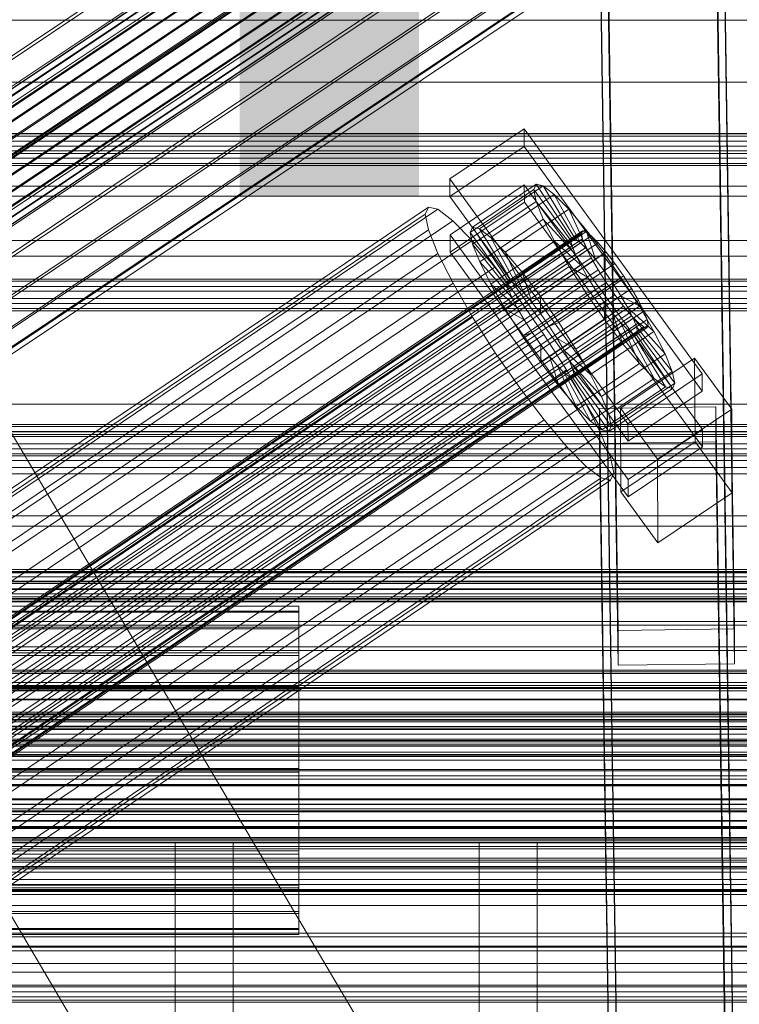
# Model space of a CAD drawing. Header units: millimetres. Extents: x -4738 to 65662, y -68080 to 6847.
# Tile 341 of 656: x 268 to 379, y -33725 to -33573. Entities that reach past the tile are written whole.
import ezdxf

# ---------------------------------------------------------------- set-up
doc = ezdxf.new("R2010")
doc.units = ezdxf.units.MM
for name, color, linetype, lineweight in [('COTAS_O', 1, 'Continuous', 0), ('COTAS_P', 1, 'Continuous', 0), ('frontal_briquetadora', 7, 'Continuous', 0), ('frontal_C01', 7, 'Continuous', 0), ('frontal_C02', 7, 'Continuous', 0), ('frontal_C03', 7, 'Continuous', 0), ('frontal_mezcladora', 7, 'Continuous', 0), ('frontal_secador', 7, 'Continuous', 0), ('frontal_tolva', 7, 'Continuous', 0)]:
    doc.layers.add(name, color=color, linetype=linetype, lineweight=lineweight)
doc.dimstyles.new('R19_100', dxfattribs={"dimtxt": 250, "dimasz": 150, "dimexe": 150, "dimexo": 80, "dimgap": 100, "dimtad": 1, "dimtih": 1, "dimtoh": 1, "dimdsep": 46, "dimcen": 0.09, "dimadec": 0, "dimazin": 0, "dimtfac": 1, "dimtdec": 4, "dimtofl": 0, "dimtmove": 0, "dimatfit": 3, "dimfxl": 1, "dimtolj": 1, "dimtzin": 0, "dimarcsym": 0})

# ---------------------------------------------------------------- blocks, each defined once
blk = doc.blocks.new('DIM_R30_48')
at = {"layer": 'COTAS_O'}
for p, q in [((-1725, -33700), (-1575, -33655)), ((1725, -33700), (1575, -33655)), ((-1725, -34400), (-1725, -33700)), ((-1725, -33700), (1725, -33700)), ((-1725, -33700), (-1575, -33745)), ((1725, -33700), (1575, -33745)), ((1725, -34400), (1725, -33700))]:
    blk.add_line(p, q, dxfattribs=at)
blk.add_text('3450 O', height=250, dxfattribs=at).set_placement((0, -33600))
blk = doc.blocks.new('DIM_R30_49')
at = {"layer": 'COTAS_P'}
for p, q in [((-150, -32300), (550, -32300)), ((550, -32300), (505, -32450)), ((550, -34900), (550, -32300)), ((550, -32300), (595, -32450)), ((550, -34900), (505, -34750)), ((550, -34900), (595, -34750)), ((-150, -34900), (550, -34900))]:
    blk.add_line(p, q, dxfattribs=at)
blk.add_text('2600 P', height=250, rotation=90, dxfattribs=at).set_placement((450, -33600))

msp = doc.modelspace()

# ---------------------------------------------------------------- linework, layer by layer
at = {"layer": 'frontal_briquetadora'}
for p, q in [((292, -33700), (348, -33700)), ((292, -33700), (292, -33755)), ((339, -33700), (301, -33700)), ((301, -33700), (301, -33755)), ((339, -33700), (339, -33755)), ((348, -33700), (348, -33755))]:
    msp.add_line(p, q, dxfattribs=at)
at = {"layer": 'frontal_C01'}
for p, q in [((375.644, -33471.802), (378.512, -33666.912)), ((360.514, -33667.158), (357.646, -33472.047)), ((360.514, -33672.55), (357.646, -33477.44)), ((378.512, -33672.305), (375.644, -33477.194)), ((334.501, -33597.333), (345.969, -33589.597)), ((345.969, -33589.597), (345.981, -33592.293)), ((345.969, -33589.597), (373.501, -33627.451)), ((345.981, -33592.293), (334.513, -33600.029)), ((373.513, -33630.147), (345.981, -33592.293)), ((334.513, -33600.029), (334.501, -33597.333)), ((362.033, -33635.188), (334.501, -33597.333)), ((334.539, -33605.961), (346.008, -33598.225)), ((338.005, -33604.782), (347.835, -33598.151)), ((346.008, -33598.225), (346.02, -33600.921)), ((346.008, -33598.225), (373.539, -33636.079)), ((347.835, -33598.151), (347.47, -33598.966)), ((348.918, -33598.412), (347.835, -33598.151)), ((347.835, -33598.151), (353.378, -33606.466)), ((-450, -33598.471), (450, -33598.471)), ((337.64, -33605.597), (347.47, -33598.966)), ((339.088, -33605.043), (348.918, -33598.412)), ((340.816, -33606.364), (350.645, -33599.732)), ((347.47, -33598.966), (353.205, -33606.852)), ((347.47, -33598.966), (347.847, -33600.802)), ((350.645, -33599.732), (348.918, -33598.412)), ((348.918, -33598.412), (353.892, -33606.59)), ((352.899, -33602.022), (350.645, -33599.732)), ((350.645, -33599.732), (354.71, -33607.215)), ((334.513, -33600.029), (362.045, -33637.884)), ((346.02, -33600.921), (334.551, -33608.657)), ((338.017, -33607.434), (347.847, -33600.802)), ((373.551, -33638.775), (346.02, -33600.921)), ((347.847, -33600.802), (353.384, -33607.722)), ((347.847, -33600.802), (348.941, -33603.535)), ((146.383, -33727.095), (330.692, -33602.76)), ((146.872, -33726.005), (331.181, -33601.67)), ((148.32, -33726.355), (332.629, -33602.02)), ((331.181, -33601.67), (330.692, -33602.76)), ((330.692, -33602.76), (331.197, -33605.215)), ((332.629, -33602.02), (331.181, -33601.67)), ((334.938, -33603.785), (332.629, -33602.02)), ((343.069, -33608.653), (352.899, -33602.022)), ((355.525, -33605.124), (352.899, -33602.022)), ((352.899, -33602.022), (355.777, -33608.3)), ((150.629, -33728.12), (334.938, -33603.785)), ((337.95, -33606.845), (334.938, -33603.785)), ((339.111, -33610.166), (348.941, -33603.535)), ((348.941, -33603.535), (353.902, -33609.016)), ((348.941, -33603.535), (350.678, -33606.977)), ((141.045, -33749.975), (354.844, -33605.747)), ((141.218, -33749.589), (355.017, -33605.361)), ((141.731, -33749.713), (355.53, -33605.485)), ((146.887, -33729.55), (331.197, -33605.215)), ((331.197, -33605.215), (332.659, -33608.868)), ((334.551, -33608.657), (334.539, -33605.961)), ((362.071, -33643.815), (334.539, -33605.961)), ((337.64, -33605.597), (338.005, -33604.782)), ((343.376, -33613.483), (337.64, -33605.597)), ((338.017, -33607.434), (337.64, -33605.597)), ((343.549, -33613.097), (338.005, -33604.782)), ((338.005, -33604.782), (339.088, -33605.043)), ((344.062, -33613.221), (339.088, -33605.043)), ((339.088, -33605.043), (340.816, -33606.364)), ((345.695, -33611.755), (355.525, -33605.124)), ((355.017, -33605.361), (354.844, -33605.747)), ((354.844, -33605.747), (355.022, -33606.617)), ((355.53, -33605.485), (355.017, -33605.361)), ((358.345, -33608.827), (355.525, -33605.124)), ((355.525, -33605.124), (357.021, -33609.769)), ((356.348, -33606.11), (355.53, -33605.485)), ((141.224, -33750.845), (355.022, -33606.617)), ((142.549, -33750.338), (356.348, -33606.11)), ((143.617, -33751.423), (357.415, -33607.194)), ((153.641, -33731.18), (337.95, -33606.845)), ((341.461, -33610.992), (337.95, -33606.845)), ((343.554, -33614.353), (338.017, -33607.434)), ((339.111, -33610.166), (338.017, -33607.434)), ((344.88, -33613.847), (340.816, -33606.364)), ((340.816, -33606.364), (343.069, -33608.653)), ((340.848, -33613.608), (350.678, -33606.977)), ((353.205, -33606.852), (343.376, -33613.483)), ((353.378, -33606.466), (343.549, -33613.097)), ((353.892, -33606.59), (344.062, -33613.221)), ((354.71, -33607.215), (344.88, -33613.847)), ((350.678, -33606.977), (354.725, -33610.647)), ((350.678, -33606.977), (352.938, -33610.894)), ((353.205, -33606.852), (353.378, -33606.466)), ((353.384, -33607.722), (353.205, -33606.852)), ((353.378, -33606.466), (353.892, -33606.59)), ((353.892, -33606.59), (354.71, -33607.215)), ((354.71, -33607.215), (355.777, -33608.3)), ((355.022, -33606.617), (355.541, -33607.911)), ((357.415, -33607.194), (356.348, -33606.11)), ((358.659, -33608.664), (357.415, -33607.194)), ((141.742, -33752.14), (355.541, -33607.911)), ((144.861, -33752.892), (358.659, -33608.664)), ((148.35, -33733.203), (332.659, -33608.868)), ((332.659, -33608.868), (334.981, -33613.47)), ((334.551, -33608.657), (362.083, -33646.512)), ((345.947, -33614.931), (343.069, -33608.653)), ((343.069, -33608.653), (345.695, -33611.755)), ((353.384, -33607.722), (343.554, -33614.353)), ((353.902, -33609.016), (344.073, -33615.648)), ((355.777, -33608.3), (345.947, -33614.931)), ((358.345, -33608.827), (348.515, -33615.458)), ((353.902, -33609.016), (353.384, -33607.722)), ((354.725, -33610.647), (353.902, -33609.016)), ((355.541, -33607.911), (356.363, -33609.542)), ((355.777, -33608.3), (357.021, -33609.769)), ((358.357, -33611.523), (358.345, -33608.827)), ((361.166, -33612.88), (358.345, -33608.827)), ((359.995, -33610.418), (358.659, -33608.664)), ((450, -33609.256), (-450, -33609.256)), ((142.565, -33753.77), (356.363, -33609.542)), ((359.995, -33610.418), (146.196, -33754.647)), ((344.073, -33615.648), (339.111, -33610.166)), ((340.848, -33613.608), (339.111, -33610.166)), ((357.021, -33609.769), (347.191, -33616.4)), ((356.363, -33609.542), (357.434, -33611.397)), ((357.021, -33609.769), (358.357, -33611.523)), ((361.332, -33612.338), (359.995, -33610.418)), ((143.635, -33755.626), (357.434, -33611.397)), ((157.152, -33735.327), (341.461, -33610.992)), ((345.231, -33615.943), (341.461, -33610.992)), ((343.108, -33617.526), (352.938, -33610.894)), ((354.725, -33610.647), (344.895, -33617.278)), ((347.191, -33616.4), (345.695, -33611.755)), ((345.695, -33611.755), (348.515, -33615.458)), ((348.527, -33618.155), (358.357, -33611.523)), ((352.938, -33610.894), (355.796, -33612.503)), ((352.938, -33610.894), (355.569, -33615.02)), ((355.796, -33612.503), (354.725, -33610.647)), ((357.434, -33611.397), (358.68, -33613.352)), ((358.357, -33611.523), (359.693, -33613.443)), ((144.881, -33757.58), (358.68, -33613.352)), ((147.533, -33756.566), (361.332, -33612.338)), ((150.672, -33737.804), (334.981, -33613.47)), ((334.981, -33613.47), (338.003, -33618.707)), ((344.895, -33617.278), (340.848, -33613.608)), ((343.108, -33617.526), (340.848, -33613.608)), ((343.549, -33613.097), (343.376, -33613.483)), ((343.376, -33613.483), (343.554, -33614.353)), ((344.062, -33613.221), (343.549, -33613.097)), ((344.88, -33613.847), (344.062, -33613.221)), ((355.796, -33612.503), (345.966, -33619.134)), ((359.693, -33613.443), (349.863, -33620.074)), ((351.336, -33619.511), (361.166, -33612.88)), ((357.042, -33614.457), (355.796, -33612.503)), ((358.68, -33613.352), (360.017, -33615.271)), ((361.166, -33612.88), (359.693, -33613.443)), ((359.693, -33613.443), (360.939, -33615.397)), ((363.797, -33617.006), (361.166, -33612.88)), ((362.578, -33614.292), (361.332, -33612.338)), ((148.779, -33758.52), (362.578, -33614.292)), ((343.554, -33614.353), (344.073, -33615.648)), ((345.947, -33614.931), (344.88, -33613.847)), ((345.739, -33621.651), (355.569, -33615.02)), ((347.191, -33616.4), (345.947, -33614.931)), ((357.042, -33614.457), (347.212, -33621.088)), ((355.569, -33615.02), (357.042, -33614.457)), ((355.569, -33615.02), (358.39, -33619.073)), ((358.378, -33616.377), (357.042, -33614.457)), ((363.648, -33616.148), (362.578, -33614.292)), ((146.218, -33759.5), (360.017, -33615.271)), ((149.85, -33760.376), (363.648, -33616.148)), ((345.231, -33615.943), (160.922, -33740.278)), ((344.073, -33615.648), (344.895, -33617.278)), ((349.002, -33621.361), (345.231, -33615.943)), ((348.527, -33618.155), (347.191, -33616.4)), ((348.515, -33615.458), (348.527, -33618.155)), ((348.515, -33615.458), (351.336, -33619.511)), ((358.378, -33616.377), (348.548, -33623.008)), ((360.939, -33615.397), (351.109, -33622.029)), ((358.39, -33619.073), (358.378, -33616.377)), ((359.714, -33618.131), (358.378, -33616.377)), ((360.017, -33615.271), (361.352, -33617.026)), ((363.797, -33617.006), (360.939, -33615.397)), ((360.939, -33615.397), (362.01, -33617.253)), ((364.471, -33617.778), (363.648, -33616.148)), ((147.554, -33761.254), (361.352, -33617.026)), ((150.672, -33762.007), (364.471, -33617.778)), ((345.966, -33619.134), (343.108, -33617.526)), ((345.739, -33621.651), (343.108, -33617.526)), ((344.895, -33617.278), (345.966, -33619.134)), ((349.863, -33620.074), (348.527, -33618.155)), ((359.714, -33618.131), (349.884, -33624.762)), ((362.01, -33617.253), (352.18, -33623.884)), ((353.967, -33623.637), (363.797, -33617.006)), ((361.21, -33622.776), (359.714, -33618.131)), ((360.958, -33619.6), (359.714, -33618.131)), ((361.352, -33617.026), (362.596, -33618.495)), ((366.057, -33620.923), (362.01, -33617.253)), ((362.01, -33617.253), (362.833, -33618.883)), ((366.057, -33620.923), (363.797, -33617.006)), ((364.989, -33619.073), (364.471, -33617.778)), ((148.798, -33762.723), (362.596, -33618.495)), ((149.865, -33763.808), (363.664, -33619.579)), ((151.191, -33763.301), (364.989, -33619.073)), ((153.694, -33743.041), (338.003, -33618.707)), ((338.003, -33618.707), (341.52, -33624.222)), ((345.966, -33619.134), (347.212, -33621.088)), ((348.56, -33625.704), (358.39, -33619.073)), ((349.863, -33620.074), (351.336, -33619.511)), ((360.958, -33619.6), (351.128, -33626.231)), ((351.336, -33619.511), (353.967, -33623.637)), ((362.833, -33618.883), (353.003, -33625.515)), ((358.39, -33619.073), (361.21, -33622.776)), ((363.836, -33625.878), (360.958, -33619.6)), ((362.025, -33620.685), (360.958, -33619.6)), ((362.596, -33618.495), (363.664, -33619.579)), ((367.794, -33624.365), (362.833, -33618.883)), ((362.833, -33618.883), (363.351, -33620.178)), ((363.664, -33619.579), (364.482, -33620.205)), ((365.168, -33619.942), (364.989, -33619.073)), ((150.683, -33764.433), (364.482, -33620.205)), ((151.196, -33764.557), (364.995, -33620.329)), ((151.369, -33764.171), (365.168, -33619.942)), ((347.212, -33621.088), (345.739, -33621.651)), ((347.212, -33621.088), (348.548, -33623.008)), ((351.109, -33622.029), (349.863, -33620.074)), ((362.025, -33620.685), (352.196, -33627.316)), ((363.351, -33620.178), (353.521, -33626.809)), ((363.53, -33621.048), (353.7, -33627.679)), ((356.228, -33627.554), (366.057, -33620.923)), ((366.09, -33628.168), (362.025, -33620.685)), ((362.843, -33621.31), (362.025, -33620.685)), ((368.888, -33627.098), (363.351, -33620.178)), ((363.351, -33620.178), (363.53, -33621.048)), ((363.53, -33621.048), (363.357, -33621.434)), ((369.265, -33628.934), (363.53, -33621.048)), ((364.482, -33620.205), (364.995, -33620.329)), ((364.995, -33620.329), (365.168, -33619.942)), ((367.794, -33624.365), (366.057, -33620.923)), ((164.693, -33745.696), (349.002, -33621.361)), ((348.56, -33625.704), (345.739, -33621.651)), ((352.519, -33626.876), (349.002, -33621.361)), ((352.18, -33623.884), (351.109, -33622.029)), ((351.109, -33622.029), (353.967, -33623.637)), ((362.843, -33621.31), (353.014, -33627.941)), ((363.357, -33621.434), (353.527, -33628.065)), ((367.817, -33629.488), (362.843, -33621.31)), ((363.357, -33621.434), (362.843, -33621.31)), ((368.9, -33629.749), (363.357, -33621.434)), ((157.211, -33748.557), (341.52, -33624.222)), ((341.52, -33624.222), (345.291, -33629.64)), ((348.548, -33623.008), (348.56, -33625.704)), ((348.548, -33623.008), (349.884, -33624.762)), ((351.38, -33629.407), (361.21, -33622.776)), ((353.003, -33625.515), (352.18, -33623.884)), ((352.18, -33623.884), (356.228, -33627.554)), ((353.967, -33623.637), (356.228, -33627.554)), ((361.21, -33622.776), (363.836, -33625.878)), ((351.38, -33629.407), (348.56, -33625.704)), ((349.884, -33624.762), (351.38, -33629.407)), ((349.884, -33624.762), (351.128, -33626.231)), ((353.521, -33626.809), (353.003, -33625.515)), ((353.003, -33625.515), (357.964, -33630.996)), ((357.964, -33630.996), (367.794, -33624.365)), ((360.882, -33632.802), (372.35, -33625.065)), ((368.888, -33627.098), (367.794, -33624.365)), ((372.35, -33625.065), (372.408, -33638.007)), ((372.35, -33625.065), (378.086, -33632.952)), ((168.21, -33751.211), (352.519, -33626.876)), ((351.128, -33626.231), (354.006, -33632.51)), ((351.128, -33626.231), (352.196, -33627.316)), ((352.196, -33627.316), (356.26, -33634.799)), ((352.196, -33627.316), (353.014, -33627.941)), ((355.541, -33632.113), (352.519, -33626.876)), ((353.7, -33627.679), (353.521, -33626.809)), ((353.521, -33626.809), (359.058, -33633.729)), ((354.006, -33632.51), (363.836, -33625.878)), ((359.058, -33633.729), (368.888, -33627.098)), ((363.836, -33625.878), (366.09, -33628.168)), ((369.265, -33628.934), (368.888, -33627.098)), ((353.014, -33627.941), (357.987, -33636.119)), ((353.014, -33627.941), (353.527, -33628.065)), ((353.527, -33628.065), (353.7, -33627.679)), ((353.527, -33628.065), (359.07, -33636.38)), ((353.7, -33627.679), (359.436, -33635.565)), ((356.228, -33627.554), (357.964, -33630.996)), ((356.26, -33634.799), (366.09, -33628.168)), ((373.501, -33627.451), (362.033, -33635.188)), ((366.09, -33628.168), (367.817, -33629.488)), ((373.513, -33630.147), (373.501, -33627.451)), ((160.982, -33753.975), (345.291, -33629.64)), ((345.291, -33629.64), (349.061, -33634.591)), ((354.006, -33632.51), (351.38, -33629.407)), ((357.987, -33636.119), (367.817, -33629.488)), ((359.07, -33636.38), (368.9, -33629.749)), ((359.436, -33635.565), (369.265, -33628.934)), ((362.045, -33637.884), (373.513, -33630.147)), ((367.817, -33629.488), (368.9, -33629.749)), ((368.9, -33629.749), (369.265, -33628.934)), ((357.964, -33630.996), (359.058, -33633.729)), ((450, -33632.175), (-450, -33632.175)), ((171.232, -33756.448), (355.541, -33632.113)), ((356.26, -33634.799), (354.006, -33632.51)), ((357.863, -33636.715), (355.541, -33632.113)), ((357.646, -33632.83), (375.644, -33632.585)), ((357.646, -33638.223), (357.646, -33632.83)), ((360.514, -33827.941), (357.646, -33632.83)), ((360.939, -33645.743), (360.882, -33632.802)), ((366.618, -33640.688), (360.882, -33632.802)), ((378.086, -33632.952), (366.618, -33640.688)), ((375.644, -33632.585), (375.644, -33637.978)), ((375.644, -33632.585), (378.512, -33827.696)), ((378.143, -33645.893), (378.086, -33632.952)), ((164.752, -33758.926), (349.061, -33634.591)), ((349.061, -33634.591), (352.572, -33638.738)), ((357.987, -33636.119), (356.26, -33634.799)), ((359.058, -33633.729), (359.436, -33635.565)), ((359.07, -33636.38), (357.987, -33636.119)), ((359.436, -33635.565), (359.07, -33636.38)), ((362.033, -33635.188), (362.045, -33637.884)), ((373.539, -33636.079), (362.071, -33643.815)), ((373.551, -33638.775), (373.539, -33636.079)), ((173.554, -33761.05), (357.863, -33636.715)), ((375.644, -33637.978), (357.646, -33638.223)), ((359.326, -33640.368), (357.863, -33636.715)), ((378.512, -33833.088), (375.644, -33637.978)), ((168.263, -33763.073), (352.572, -33638.738)), ((352.572, -33638.738), (355.584, -33641.798)), ((360.514, -33833.334), (357.646, -33638.223)), ((372.408, -33638.007), (360.939, -33645.743)), ((362.083, -33646.512), (373.551, -33638.775)), ((378.143, -33645.893), (372.408, -33638.007)), ((175.016, -33764.703), (359.326, -33640.368)), ((359.83, -33642.823), (359.326, -33640.368)), ((366.618, -33640.688), (366.675, -33653.629)), ((171.275, -33766.133), (355.584, -33641.798)), ((355.584, -33641.798), (357.893, -33643.563)), ((-450, -33642.959), (450, -33642.959)), ((173.584, -33767.898), (357.893, -33643.563)), ((175.032, -33768.247), (359.341, -33643.913)), ((175.521, -33767.158), (359.83, -33642.823)), ((357.893, -33643.563), (359.341, -33643.913)), ((359.341, -33643.913), (359.83, -33642.823)), ((362.071, -33643.815), (362.083, -33646.512)), ((360.939, -33645.743), (366.675, -33653.629)), ((366.675, -33653.629), (378.143, -33645.893)), ((-425, -33661.983), (425, -33661.983)), ((-311.15, -33663.388), (311.15, -33663.388)), ((311.15, -33664.18), (311.15, -33663.388)), ((311.15, -33663.388), (311.15, -33664.327)), ((-311.15, -33664.18), (311.15, -33664.18)), ((-311.15, -33664.327), (311.15, -33664.327)), ((311.15, -33666.649), (311.15, -33664.18)), ((311.15, -33664.327), (311.15, -33666.933)), ((-311.15, -33666.649), (311.15, -33666.649)), ((311.15, -33670.626), (311.15, -33666.649)), ((378.512, -33666.912), (360.514, -33667.158)), ((378.512, -33672.305), (378.512, -33666.912)), ((-311.15, -33666.933), (311.15, -33666.933)), ((311.15, -33666.933), (311.15, -33671.028)), ((360.514, -33667.158), (360.514, -33672.55)), ((-311.15, -33670.626), (311.15, -33670.626)), ((-311.15, -33671.028), (311.15, -33671.028)), ((311.15, -33675.841), (311.15, -33670.626)), ((311.15, -33671.028), (311.15, -33676.334)), ((360.514, -33672.55), (378.512, -33672.305)), ((425, -33673.539), (-425, -33673.539)), ((425, -33675.679), (-425, -33675.679)), ((-311.15, -33675.841), (311.15, -33675.841)), ((311.15, -33681.938), (311.15, -33675.841)), ((-311.15, -33676.334), (311.15, -33676.334)), ((311.15, -33676.334), (311.15, -33682.488)), ((-440, -33679.787), (440, -33679.787)), ((-440, -33680.068), (440, -33680.068)), ((-440, -33680.12), (440, -33680.12)), ((-440, -33680.942), (440, -33680.942)), ((-440, -33681.043), (440, -33681.043)), ((311.15, -33681.938), (-311.15, -33681.938)), ((311.15, -33688.502), (311.15, -33681.938)), ((-440, -33682.352), (440, -33682.352)), ((-440, -33682.494), (440, -33682.494)), ((-311.15, -33682.488), (311.15, -33682.488)), ((311.15, -33682.488), (311.15, -33689.071)), ((-440, -33684.2), (440, -33684.2)), ((-440, -33684.374), (440, -33684.374)), ((440, -33686.36), (-440, -33686.36)), ((-440, -33686.555), (440, -33686.555)), ((-425, -33687.235), (425, -33687.235)), ((-440, -33688.686), (440, -33688.686)), ((-440, -33688.887), (440, -33688.887)), ((-311.15, -33688.502), (311.15, -33688.502)), ((-311.15, -33689.071), (311.15, -33689.071)), ((311.15, -33695.086), (311.15, -33688.502)), ((311.15, -33689.071), (311.15, -33695.635)), ((-450, -33690.14), (450, -33690.14)), ((-440, -33691.018), (440, -33691.018)), ((-440, -33691.213), (440, -33691.213)), ((-440, -33693.199), (440, -33693.199)), ((-440, -33693.374), (440, -33693.374)), ((-440, -33695.079), (440, -33695.079)), ((-440, -33695.221), (440, -33695.221)), ((-311.15, -33695.086), (311.15, -33695.086)), ((-311.15, -33695.635), (311.15, -33695.635)), ((311.15, -33701.24), (311.15, -33695.086)), ((311.15, -33695.635), (311.15, -33701.732)), ((-440, -33696.53), (440, -33696.53)), ((-440, -33696.631), (440, -33696.631)), ((-440, -33697.453), (440, -33697.453)), ((-440, -33697.505), (440, -33697.505)), ((-440, -33697.786), (440, -33697.786)), ((450, -33700.925), (-450, -33700.925)), ((-311.15, -33701.24), (311.15, -33701.24)), ((-311.15, -33701.732), (311.15, -33701.732)), ((311.15, -33706.545), (311.15, -33701.24)), ((311.15, -33701.732), (311.15, -33706.947)), ((-311.15, -33706.545), (311.15, -33706.545)), ((-311.15, -33706.947), (311.15, -33706.947)), ((311.15, -33710.64), (311.15, -33706.545)), ((311.15, -33706.947), (311.15, -33710.924)), ((-311.15, -33710.64), (311.15, -33710.64)), ((-311.15, -33710.924), (311.15, -33710.924)), ((311.15, -33713.246), (311.15, -33710.64)), ((311.15, -33710.924), (311.15, -33713.393)), ((-311.15, -33713.246), (311.15, -33713.246)), ((-311.15, -33713.393), (311.15, -33713.393)), ((311.15, -33714.185), (311.15, -33713.246)), ((311.15, -33713.393), (311.15, -33714.185)), ((-311.15, -33714.185), (311.15, -33714.185)), ((450, -33723.844), (-450, -33723.844))]:
    msp.add_line(p, q, dxfattribs=at)
at = {"layer": 'frontal_C02'}
for p, q in [((446.358, -33940.707), (186.358, -33500.707)), ((413.642, -33960.038), (153.642, -33520.038)), ((141.045, -33667.419), (354.844, -33524.443)), ((141.218, -33666.964), (355.017, -33523.989)), ((141.731, -33667.02), (355.53, -33524.045)), ((142.549, -33667.583), (356.348, -33524.607)), ((141.224, -33668.353), (355.022, -33525.377)), ((141.742, -33669.702), (355.541, -33526.727)), ((143.617, -33668.613), (357.415, -33525.638)), ((144.861, -33670.042), (358.659, -33527.067)), ((142.565, -33671.376), (356.363, -33528.401)), ((359.995, -33528.796), (146.196, -33671.772)), ((157.152, -33652.142), (341.461, -33528.888)), ((143.635, -33673.259), (357.434, -33530.284)), ((147.533, -33673.684), (361.332, -33530.709)), ((144.881, -33675.224), (358.68, -33532.249)), ((148.779, -33675.649), (362.578, -33532.673)), ((150.672, -33655.907), (334.981, -33532.652)), ((146.218, -33677.137), (360.017, -33534.161)), ((345.231, -33533.769), (160.922, -33657.023)), ((147.554, -33678.866), (361.352, -33535.891)), ((149.85, -33677.532), (363.648, -33534.557)), ((148.798, -33680.295), (362.596, -33537.32)), ((150.672, -33679.206), (364.471, -33536.23)), ((149.865, -33681.326), (363.664, -33538.35)), ((150.683, -33681.888), (364.482, -33538.913)), ((151.191, -33680.556), (364.989, -33537.58)), ((151.196, -33681.944), (364.995, -33538.969)), ((151.369, -33681.49), (365.168, -33538.514)), ((153.694, -33661.222), (338.003, -33537.968)), ((164.693, -33662.42), (349.002, -33539.166)), ((157.211, -33666.767), (341.52, -33543.513)), ((168.21, -33667.965), (352.519, -33544.711)), ((160.982, -33672.164), (345.291, -33548.91)), ((171.232, -33673.281), (355.541, -33550.026)), ((360.514, -33744.387), (357.646, -33550.982)), ((375.644, -33550.738), (378.512, -33744.143)), ((164.752, -33677.045), (349.061, -33553.791)), ((173.554, -33678.004), (357.863, -33554.749)), ((360.514, -33750.348), (357.646, -33556.943)), ((378.512, -33750.105), (375.644, -33556.7)), ((168.263, -33681.078), (352.572, -33557.823)), ((175.016, -33681.813), (359.326, -33558.559)), ((171.275, -33683.987), (355.584, -33560.732)), ((175.521, -33684.449), (359.83, -33561.195)), ((173.584, -33685.574), (357.893, -33562.32)), ((175.032, -33685.732), (359.341, -33562.478))]:
    msp.add_line(p, q, dxfattribs=at)
at = {"layer": 'frontal_C03'}
for p, q in [((1250, -33572.787), (-1250, -33572.787)), ((1250, -33590.372), (-1250, -33590.372)), ((1250, -33590.689), (-1250, -33590.689)), ((1250, -33591.483), (-1250, -33591.483)), ((-1250, -33592.247), (1250, -33592.247)), ((1250, -33593.37), (-1250, -33593.37)), ((1250, -33594.134), (-1250, -33594.134)), ((1250, -33594.928), (-1250, -33594.928)), ((1250, -33595.245), (-1250, -33595.245)), ((1250, -33612.83), (-1250, -33612.83)), ((1250, -33613.147), (-1250, -33613.147)), ((1250, -33613.941), (-1250, -33613.941)), ((-1250, -33614.705), (1250, -33614.705)), ((1250, -33615.828), (-1250, -33615.828)), ((1250, -33616.592), (-1250, -33616.592)), ((1250, -33617.386), (-1250, -33617.386)), ((1250, -33617.702), (-1250, -33617.702)), ((1250, -33635.288), (-1250, -33635.288)), ((1250, -33635.604), (-1250, -33635.604)), ((1250, -33636.398), (-1250, -33636.398)), ((1250, -33636.457), (-1250, -33636.457)), ((1250, -33636.833), (-1250, -33636.833)), ((-1250, -33637.162), (1250, -33637.162)), ((1250, -33638.285), (-1250, -33638.285)), ((1250, -33639.049), (-1250, -33639.049)), ((1250, -33639.843), (-1250, -33639.843)), ((1250, -33640.16), (-1250, -33640.16)), ((1250, -33640.885), (-1250, -33640.885)), ((1250, -33641.957), (-1250, -33641.957)), ((1250, -33649.443), (-1250, -33649.443)), ((1250, -33651.048), (-1250, -33651.048)), ((1250, -33657.745), (-1250, -33657.745)), ((1496, -33658.154), (-1496, -33658.154)), ((1496, -33658.271), (-1496, -33658.271)), ((1250, -33658.062), (-1250, -33658.062)), ((1250, -33658.856), (-1250, -33658.856)), ((1496, -33659.537), (-1496, -33659.537)), ((1496, -33659.873), (-1496, -33659.873)), ((-1250, -33659.62), (1250, -33659.62)), ((1250, -33660.743), (-1250, -33660.743)), ((-1250, -33660.829), (1250, -33660.829)), ((1496, -33662.212), (-1496, -33662.212)), ((1250, -33661.507), (-1250, -33661.507)), ((1250, -33662.301), (-1250, -33662.301)), ((1496, -33662.713), (-1496, -33662.713)), ((1250, -33662.618), (-1250, -33662.618)), ((1250, -33662.722), (-1250, -33662.722)), ((-1496, -33665.77), (1496, -33665.77)), ((1496, -33666.362), (-1496, -33666.362)), ((1496, -33669.67), (-1496, -33669.67)), ((1496, -33670.262), (-1496, -33670.262)), ((1496, -33673.318), (-1496, -33673.318)), ((1496, -33673.82), (-1496, -33673.82)), ((1250, -33673.31), (-1250, -33673.31)), ((1250, -33675.202), (-1250, -33675.202)), ((1496, -33676.159), (-1496, -33676.159)), ((1496, -33676.494), (-1496, -33676.494)), ((1496, -33677.76), (-1496, -33677.76)), ((1496, -33677.878), (-1496, -33677.878)), ((1250, -33680.203), (-1250, -33680.203)), ((1250, -33680.519), (-1250, -33680.519)), ((1250, -33681.313), (-1250, -33681.313)), ((-1250, -33682.078), (1250, -33682.078)), ((1250, -33683.201), (-1250, -33683.201)), ((1250, -33683.965), (-1250, -33683.965)), ((1250, -33684.759), (-1250, -33684.759)), ((1250, -33684.984), (-1250, -33684.984)), ((1250, -33685.075), (-1250, -33685.075)), ((1250, -33686.588), (-1250, -33686.588)), ((1250, -33694.075), (-1250, -33694.075)), ((1250, -33695.147), (-1250, -33695.147)), ((1250, -33699.199), (-1250, -33699.199)), ((1250, -33699.575), (-1250, -33699.575)), ((1250, -33702.661), (-1250, -33702.661)), ((1250, -33702.977), (-1250, -33702.977)), ((1250, -33703.771), (-1250, -33703.771)), ((-1250, -33704.535), (1250, -33704.535)), ((1250, -33705.658), (-1250, -33705.658)), ((1250, -33706.422), (-1250, -33706.422)), ((1250, -33707.216), (-1250, -33707.216)), ((1250, -33707.533), (-1250, -33707.533))]:
    msp.add_line(p, q, dxfattribs=at)
at = {"layer": 'frontal_mezcladora'}
msp.add_line((-650, -33700), (650, -33700), dxfattribs=at)
at = {"layer": 'frontal_secador'}
for p, q in [((1250, -33582.349), (-1250, -33582.349)), ((1250, -33590.291), (-1250, -33590.291)), ((1250, -33593), (-1250, -33593)), ((-1250, -33676), (1250, -33676)), ((-1250, -33682), (1250, -33682)), ((-1250, -33685), (1250, -33685)), ((1250, -33686), (-1250, -33686)), ((-1250, -33686.659), (1250, -33686.659)), ((1250, -33689.659), (-1250, -33689.659)), ((-1250, -33691), (1250, -33691)), ((1250, -33694), (-1250, -33694)), ((-1250, -33694.728), (1250, -33694.728)), ((-1250, -33697.588), (1250, -33697.588)), ((1250, -33697.611), (-1250, -33697.611)), ((1250, -33697.728), (-1250, -33697.728)), ((-1250, -33699.387), (1250, -33699.387)), ((1250, -33699.918), (-1250, -33699.918)), ((-1250, -33700), (1250, -33700)), ((1250, -33700.588), (-1250, -33700.588)), ((1250, -33702.387), (-1250, -33702.387)), ((1250, -33703), (-1250, -33703)), ((-1250, -33703.65), (1250, -33703.65)), ((1250, -33704), (-1250, -33704)), ((1250, -33707.382), (-1250, -33707.382)), ((-1250, -33708), (1250, -33708)), ((1250, -33709.689), (-1250, -33709.689)), ((1250, -33714), (-1250, -33714)), ((1250, -33714.545), (-1250, -33714.545)), ((1250, -33716), (-1250, -33716)), ((1250, -33716.144), (-1250, -33716.144)), ((1250, -33716.709), (-1250, -33716.709)), ((1250, -33718.686), (-1250, -33718.686)), ((1250, -33720), (-1250, -33720)), ((1320, -33722), (-1320, -33722)), ((1320, -33722.273), (-1320, -33722.273)), ((1320, -33723.072), (-1320, -33723.072)), ((1250, -33722), (-1250, -33722)), ((1320, -33724.343), (-1320, -33724.343)), ((1250, -33724.651), (-1250, -33724.651))]:
    msp.add_line(p, q, dxfattribs=at)
at = {"layer": 'frontal_tolva'}
for p, q in [((1725, -33600), (-1725, -33600)), ((1725, -33606.849), (-1725, -33606.849))]:
    msp.add_line(p, q, dxfattribs=at)

# ---------------------------------------------------------------- dimensions: what is measured, and where the dimension line sits
at = {"layer": 'COTAS_O'}
dim = msp.add_aligned_dim(p1=(-1725, -34400), p2=(1725, -34400), distance=700, text='<> O', dimstyle='R19_100', dxfattribs=at)
dim.commit()
dim.dimension.update_dxf_attribs({"geometry": 'DIM_R30_48', "text_midpoint": (0, -33700)})
at = {"layer": 'COTAS_P'}
dim = msp.add_aligned_dim(p1=(-150, -34900), p2=(-150, -32300), distance=-700, text='<> P', dimstyle='R19_100', dxfattribs=at)
dim.commit()
dim.dimension.update_dxf_attribs({"geometry": 'DIM_R30_49', "text_midpoint": (550, -33600)})

doc.saveas('drawing.dxf')
